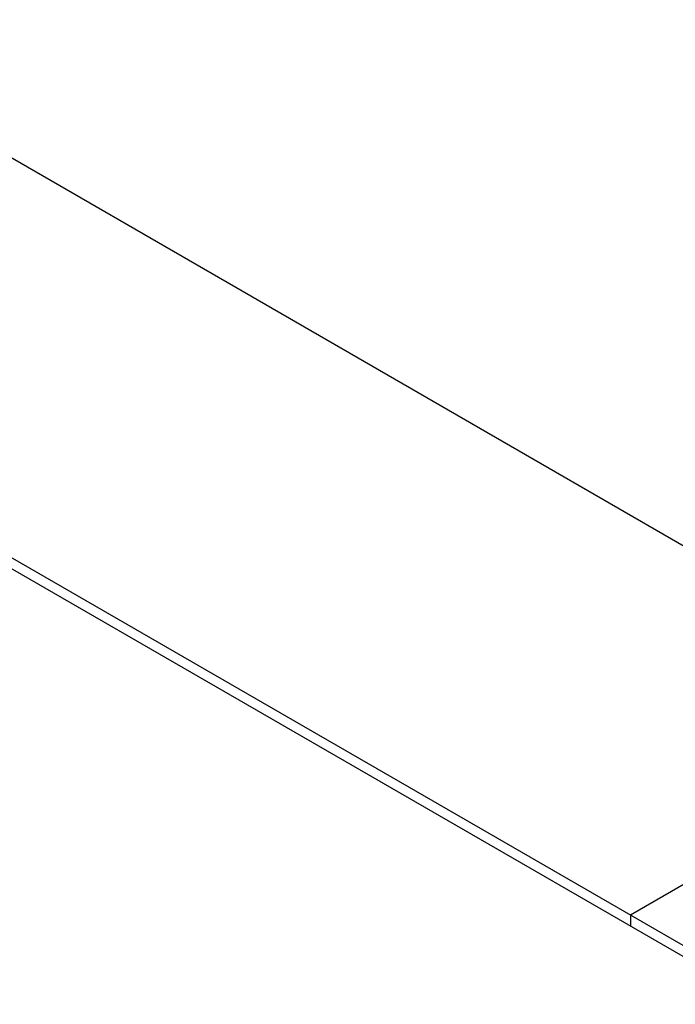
# Model space of a CAD drawing. Header units: inches. Extents: x 1880 to 2363, y -453 to -54.
# Tile 643 of 656: x 1919.62 to 1921.15, y -72.72 to -70.41. Entities that reach past the tile are written whole.
import ezdxf

# ---------------------------------------------------------------- set-up
doc = ezdxf.new("R2010")
doc.units = ezdxf.units.IN
doc.header["$LTSCALE"] = 0.5
doc.header["$MEASUREMENT"] = 0
doc.layers.add('APP-M-S', color=30, linetype='Continuous')

msp = doc.modelspace()

# ---------------------------------------------------------------- linework, layer by layer
at = {"layer": 'APP-M-S', "linetype": 'Continuous', "lineweight": 25}
for p, q in [((1919.03402, -70.40674), (1921.18041, -71.64582)), ((1918.22084, -70.87617), (1921.36747, -72.69268)), ((1918.22084, -70.90189), (1921.36747, -72.7184)), ((1921.18041, -72.43328), (1921.04927, -72.50899)), ((1921.04927, -72.50899), (1921.04927, -72.5347))]:
    msp.add_line(p, q, dxfattribs=at)

doc.saveas('drawing.dxf')
